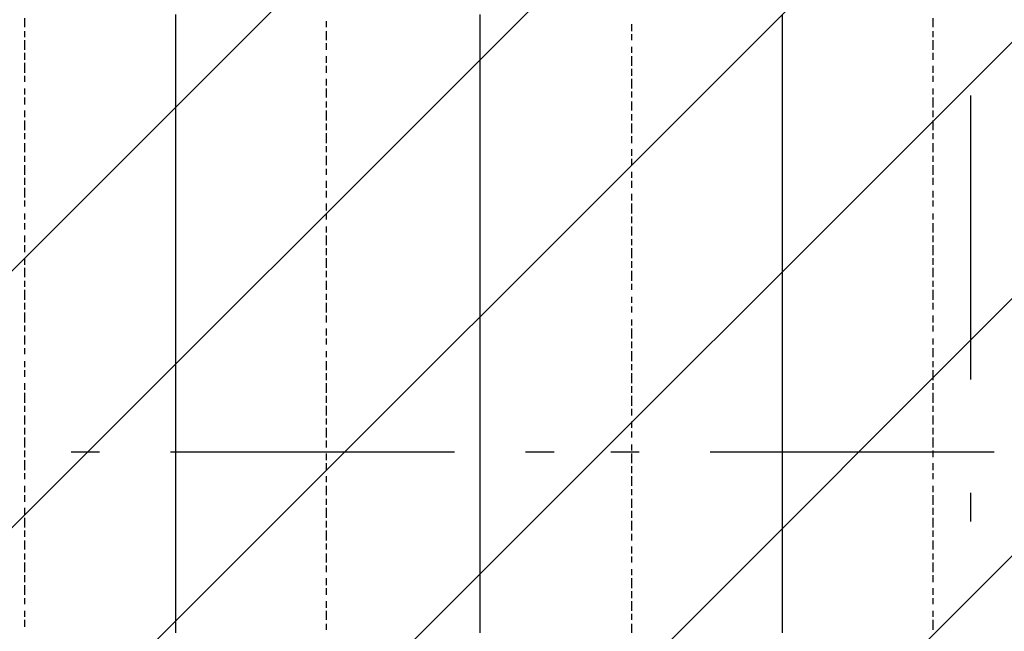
# Model space of a CAD drawing. Extents: x 997 to 109698, y 921 to 94021.
# Tile 351 of 656: x 7230 to 8530, y 52470 to 53278. Entities that reach past the tile are written whole.
import ezdxf

# ---------------------------------------------------------------- set-up
doc = ezdxf.new("R2010")
doc.units = 0
doc.header["$MEASUREMENT"] = 0
for name, color, linetype in [('12', 7, 'CONTINUOUS'), ('28', 7, 'CONTINUOUS'), ('40', 7, 'CONTINUOUS')]:
    doc.layers.add(name, color=color, linetype=linetype)

msp = doc.modelspace()

# ---------------------------------------------------------------- linework, layer by layer
at = {"layer": '12', "color": 1}
for p, q in [((7236.630503, 53267.563401), (7236.630503, 53279.563401)), ((7634.630503, 53267.563401), (7634.630503, 53275.563401)), ((8435.630503, 53267.563401), (8435.630503, 53279.563401)), ((7236.630503, 53254.563401), (7236.630503, 53262.563401)), ((7634.630503, 53250.563401), (7634.630503, 53262.563401)), ((8037.630503, 53262.563401), (8037.630503, 53271.563401)), ((8435.630503, 53254.563401), (8435.630503, 53262.563401)), ((7236.630503, 53237.563401), (7236.630503, 53250.563401)), ((8037.630503, 53250.563401), (8037.630503, 53258.563401)), ((8435.630503, 53237.563401), (8435.630503, 53250.563401)), ((7634.630503, 53237.563401), (7634.630503, 53246.563401)), ((8037.630503, 53233.563401), (8037.630503, 53241.563401)), ((7236.630503, 53224.563401), (7236.630503, 53233.563401)), ((7634.630503, 53220.563401), (7634.630503, 53229.563401)), ((8037.630503, 53216.563401), (8037.630503, 53229.563401)), ((8435.630503, 53224.563401), (8435.630503, 53233.563401)), ((7236.630503, 53207.563401), (7236.630503, 53220.563401)), ((7634.630503, 53207.563401), (7634.630503, 53216.563401)), ((8037.630503, 53203.563401), (8037.630503, 53212.563401)), ((8435.630503, 53207.563401), (8435.630503, 53216.563401)), ((7236.630503, 53195.563401), (7236.630503, 53203.563401)), ((7634.630503, 53190.563401), (7634.630503, 53199.563401)), ((8037.630503, 53186.563401), (8037.630503, 53199.563401)), ((8435.630503, 53195.563401), (8435.630503, 53203.563401)), ((7236.630503, 53178.563401), (7236.630503, 53186.563401)), ((7634.630503, 53174.563401), (7634.630503, 53186.563401)), ((8435.630503, 53178.563401), (8435.630503, 53186.563401)), ((7236.630503, 53165.563401), (7236.630503, 53174.563401)), ((8037.630503, 53174.563401), (8037.630503, 53182.563401)), ((8435.630503, 53161.563401), (8435.630503, 53174.563401)), ((7236.630503, 53148.563401), (7236.630503, 53157.563401)), ((7634.630503, 53161.563401), (7634.630503, 53169.563401)), ((7634.630503, 53144.563401), (7634.630503, 53157.563401)), ((8037.630503, 53157.563401), (8037.630503, 53169.563401)), ((8435.630503, 53148.563401), (8435.630503, 53157.563401)), ((7236.630503, 53131.563401), (7236.630503, 53144.563401)), ((8037.630503, 53144.563401), (8037.630503, 53152.563401)), ((8435.630503, 53131.563401), (8435.630503, 53144.563401)), ((7634.630503, 53131.563401), (7634.630503, 53140.563401)), ((8037.630503, 53127.563401), (8037.630503, 53140.563401)), ((7236.630503, 53119.563401), (7236.630503, 53127.563401)), ((7634.630503, 53114.563401), (7634.630503, 53127.563401)), ((8037.630503, 53114.563401), (8037.630503, 53123.563401)), ((8435.630503, 53119.563401), (8435.630503, 53127.563401)), ((7236.630503, 53102.563401), (7236.630503, 53114.563401)), ((7634.630503, 53102.563401), (7634.630503, 53110.563401)), ((8037.630503, 53097.563401), (8037.630503, 53106.563401)), ((8435.630503, 53102.563401), (8435.630503, 53114.563401)), ((7236.630503, 53089.563401), (7236.630503, 53097.563401)), ((7634.630503, 53085.563401), (7634.630503, 53097.563401)), ((8037.630503, 53085.563401), (8037.630503, 53093.563401)), ((8435.630503, 53089.563401), (8435.630503, 53097.563401)), ((7236.630503, 53072.563401), (7236.630503, 53085.563401)), ((7634.630503, 53072.563401), (7634.630503, 53080.563401)), ((8435.630503, 53072.563401), (8435.630503, 53085.563401)), ((7236.630503, 53059.563401), (7236.630503, 53068.563401)), ((8037.630503, 53068.563401), (8037.630503, 53076.563401)), ((8435.630503, 53059.563401), (8435.630503, 53068.563401)), ((7236.630503, 53042.563401), (7236.630503, 53055.563401)), ((7634.630503, 53055.563401), (7634.630503, 53064.563401)), ((8037.630503, 53055.563401), (8037.630503, 53064.563401)), ((7634.630503, 53042.563401), (7634.630503, 53051.563401)), ((8037.630503, 53038.563401), (8037.630503, 53047.563401)), ((8435.630503, 53042.563401), (8435.630503, 53051.563401)), ((7236.630503, 53030.563401), (7236.630503, 53038.563401)), ((7634.630503, 53025.563401), (7634.630503, 53034.563401)), ((8037.630503, 53021.563401), (8037.630503, 53034.563401)), ((8435.630503, 53030.563401), (8435.630503, 53038.563401)), ((7236.630503, 53013.563401), (7236.630503, 53021.563401)), ((7634.630503, 53013.563401), (7634.630503, 53021.563401)), ((8037.630503, 53008.563401), (8037.630503, 53017.563401)), ((8435.630503, 53013.563401), (8435.630503, 53021.563401)), ((7236.630503, 53000.563401), (7236.630503, 53008.563401)), ((7634.630503, 52996.563401), (7634.630503, 53004.563401)), ((8037.630503, 52992.563401), (8037.630503, 53004.563401)), ((8435.630503, 52996.563401), (8435.630503, 53008.563401)), ((7236.630503, 52983.563401), (7236.630503, 52992.563401)), ((7634.630503, 52979.563401), (7634.630503, 52992.563401)), ((8435.630503, 52983.563401), (8435.630503, 52992.563401)), ((7236.630503, 52970.563401), (7236.630503, 52979.563401)), ((7634.630503, 52966.563401), (7634.630503, 52975.563401)), ((8037.630503, 52979.563401), (8037.630503, 52987.563401)), ((8037.630503, 52962.563401), (8037.630503, 52975.563401)), ((8435.630503, 52966.563401), (8435.630503, 52979.563401)), ((7236.630503, 52953.563401), (7236.630503, 52962.563401)), ((7634.630503, 52949.563401), (7634.630503, 52962.563401)), ((8435.630503, 52953.563401), (8435.630503, 52962.563401)), ((7236.630503, 52937.563401), (7236.630503, 52949.563401)), ((8037.630503, 52949.563401), (8037.630503, 52958.563401)), ((8435.630503, 52937.563401), (8435.630503, 52949.563401)), ((7634.630503, 52937.563401), (7634.630503, 52945.563401)), ((8037.630503, 52932.563401), (8037.630503, 52945.563401)), ((7236.630503, 52924.563401), (7236.630503, 52932.563401)), ((7634.630503, 52920.563401), (7634.630503, 52932.563401)), ((8037.630503, 52920.563401), (8037.630503, 52928.563401)), ((8435.630503, 52924.563401), (8435.630503, 52932.563401)), ((7236.630503, 52907.563401), (7236.630503, 52920.563401)), ((7634.630503, 52907.563401), (7634.630503, 52915.563401)), ((8037.630503, 52903.563401), (8037.630503, 52911.563401)), ((8435.630503, 52907.563401), (8435.630503, 52920.563401)), ((7236.630503, 52894.563401), (7236.630503, 52903.563401)), ((7634.630503, 52890.563401), (7634.630503, 52903.563401)), ((8037.630503, 52890.563401), (8037.630503, 52898.563401)), ((8435.630503, 52894.563401), (8435.630503, 52903.563401)), ((7236.630503, 52877.563401), (7236.630503, 52890.563401)), ((7634.630503, 52877.563401), (7634.630503, 52886.563401)), ((8435.630503, 52877.563401), (8435.630503, 52886.563401)), ((7236.630503, 52865.563401), (7236.630503, 52873.563401)), ((8037.630503, 52873.563401), (8037.630503, 52881.563401)), ((8435.630503, 52865.563401), (8435.630503, 52873.563401)), ((7236.630503, 52848.563401), (7236.630503, 52860.563401)), ((7634.630503, 52860.563401), (7634.630503, 52869.563401)), ((8037.630503, 52856.563401), (8037.630503, 52869.563401)), ((7634.630503, 52848.563401), (7634.630503, 52856.563401)), ((8037.630503, 52843.563401), (8037.630503, 52852.563401)), ((8435.630503, 52848.563401), (8435.630503, 52856.563401)), ((7236.630503, 52835.563401), (7236.630503, 52843.563401)), ((7634.630503, 52831.563401), (7634.630503, 52839.563401)), ((8037.630503, 52826.563401), (8037.630503, 52839.563401)), ((8435.630503, 52831.563401), (8435.630503, 52843.563401)), ((7236.630503, 52818.563401), (7236.630503, 52826.563401)), ((7634.630503, 52814.563401), (7634.630503, 52826.563401)), ((8037.630503, 52814.563401), (8037.630503, 52822.563401)), ((8435.630503, 52818.563401), (8435.630503, 52826.563401)), ((7236.630503, 52805.563401), (7236.630503, 52814.563401)), ((7634.630503, 52801.563401), (7634.630503, 52810.563401)), ((8037.630503, 52797.563401), (8037.630503, 52810.563401)), ((8435.630503, 52801.563401), (8435.630503, 52814.563401)), ((7236.630503, 52788.563401), (7236.630503, 52797.563401)), ((7634.630503, 52784.563401), (7634.630503, 52797.563401)), ((8037.630503, 52784.563401), (8037.630503, 52793.563401)), ((8435.630503, 52788.563401), (8435.630503, 52797.563401)), ((7236.630503, 52771.563401), (7236.630503, 52784.563401)), ((7634.630503, 52771.563401), (7634.630503, 52780.563401)), ((8037.630503, 52767.563401), (8037.630503, 52780.563401)), ((8435.630503, 52771.563401), (8435.630503, 52784.563401)), ((7236.630503, 52759.563401), (7236.630503, 52767.563401)), ((7634.630503, 52754.563401), (7634.630503, 52767.563401)), ((8435.630503, 52759.563401), (8435.630503, 52767.563401)), ((7236.630503, 52742.563401), (7236.630503, 52754.563401)), ((8037.630503, 52754.563401), (8037.630503, 52763.563401)), ((8435.630503, 52742.563401), (8435.630503, 52754.563401)), ((7634.630503, 52742.563401), (7634.630503, 52750.563401)), ((8037.630503, 52738.563401), (8037.630503, 52746.563401)), ((7236.630503, 52729.563401), (7236.630503, 52738.563401)), ((7634.630503, 52725.563401), (7634.630503, 52738.563401)), ((8037.630503, 52725.563401), (8037.630503, 52733.563401)), ((8435.630503, 52729.563401), (8435.630503, 52738.563401)), ((7236.630503, 52712.563401), (7236.630503, 52725.563401)), ((7634.630503, 52712.563401), (7634.630503, 52721.563401)), ((8037.630503, 52708.563401), (8037.630503, 52716.563401)), ((8435.630503, 52712.563401), (8435.630503, 52725.563401)), ((7236.630503, 52699.563401), (7236.630503, 52708.563401)), ((7634.630503, 52695.563401), (7634.630503, 52704.563401)), ((8037.630503, 52691.563401), (8037.630503, 52704.563401)), ((8435.630503, 52699.563401), (8435.630503, 52708.563401)), ((7236.630503, 52682.563401), (7236.630503, 52695.563401)), ((7634.630503, 52682.563401), (7634.630503, 52691.563401)), ((8435.630503, 52682.563401), (8435.630503, 52691.563401)), ((7236.630503, 52670.563401), (7236.630503, 52678.563401)), ((8037.630503, 52678.563401), (8037.630503, 52687.563401)), ((8435.630503, 52670.563401), (8435.630503, 52678.563401)), ((7634.630503, 52666.563401), (7634.630503, 52674.563401)), ((8037.630503, 52661.563401), (8037.630503, 52674.563401)), ((7236.630503, 52653.563401), (7236.630503, 52661.563401)), ((7634.630503, 52649.563401), (7634.630503, 52661.563401)), ((8037.630503, 52649.563401), (8037.630503, 52657.563401)), ((8435.630503, 52653.563401), (8435.630503, 52661.563401)), ((7236.630503, 52640.563401), (7236.630503, 52649.563401)), ((7634.630503, 52636.563401), (7634.630503, 52644.563401)), ((8037.630503, 52632.563401), (8037.630503, 52644.563401)), ((8435.630503, 52636.563401), (8435.630503, 52649.563401)), ((7236.630503, 52623.563401), (7236.630503, 52632.563401)), ((7634.630503, 52619.563401), (7634.630503, 52632.563401)), ((8037.630503, 52619.563401), (8037.630503, 52628.563401)), ((8435.630503, 52623.563401), (8435.630503, 52632.563401)), ((7236.630503, 52606.563401), (7236.630503, 52619.563401)), ((7634.630503, 52606.563401), (7634.630503, 52615.563401)), ((8037.630503, 52602.563401), (8037.630503, 52615.563401)), ((8435.630503, 52606.563401), (8435.630503, 52619.563401)), ((7236.630503, 52594.563401), (7236.630503, 52602.563401)), ((7634.630503, 52589.563401), (7634.630503, 52602.563401)), ((8037.630503, 52589.563401), (8037.630503, 52598.563401)), ((8435.630503, 52594.563401), (8435.630503, 52602.563401)), ((7236.630503, 52577.563401), (7236.630503, 52589.563401)), ((7634.630503, 52577.563401), (7634.630503, 52585.563401)), ((8435.630503, 52577.563401), (8435.630503, 52589.563401)), ((7236.630503, 52564.563401), (7236.630503, 52572.563401)), ((7634.630503, 52560.563401), (7634.630503, 52572.563401)), ((8037.630503, 52572.563401), (8037.630503, 52581.563401)), ((8435.630503, 52564.563401), (8435.630503, 52572.563401)), ((7236.630503, 52547.563401), (7236.630503, 52560.563401)), ((8037.630503, 52560.563401), (8037.630503, 52568.563401)), ((8435.630503, 52547.563401), (8435.630503, 52560.563401)), ((7634.630503, 52547.563401), (7634.630503, 52556.563401)), ((8037.630503, 52543.563401), (8037.630503, 52551.563401)), ((7236.630503, 52534.563401), (7236.630503, 52543.563401)), ((7634.630503, 52530.563401), (7634.630503, 52539.563401)), ((8037.630503, 52526.563401), (8037.630503, 52539.563401)), ((8435.630503, 52534.563401), (8435.630503, 52543.563401)), ((7236.630503, 52517.563401), (7236.630503, 52530.563401)), ((7634.630503, 52517.563401), (7634.630503, 52526.563401)), ((8037.630503, 52513.563401), (8037.630503, 52522.563401)), ((8435.630503, 52517.563401), (8435.630503, 52526.563401)), ((7236.630503, 52505.563401), (7236.630503, 52513.563401)), ((7634.630503, 52500.563401), (7634.630503, 52509.563401)), ((8037.630503, 52496.563401), (8037.630503, 52509.563401)), ((8435.630503, 52505.563401), (8435.630503, 52513.563401)), ((7236.630503, 52488.563401), (7236.630503, 52496.563401)), ((7634.630503, 52484.563401), (7634.630503, 52496.563401)), ((8435.630503, 52488.563401), (8435.630503, 52496.563401)), ((7236.630503, 52475.563401), (7236.630503, 52484.563401)), ((8037.630503, 52484.563401), (8037.630503, 52492.563401)), ((8435.630503, 52471.563401), (8435.630503, 52484.563401)), ((7634.630503, 52471.563401), (7634.630503, 52479.563401)), ((8037.630503, 52467.563401), (8037.630503, 52479.563401))]:
    msp.add_line(p, q, dxfattribs=at)
at = {"layer": '12', "color": 5}
for p, q in [((7435.630503, 53275.563401), (7435.630503, 53284.563401)), ((7435.630503, 53267.563401), (7435.630503, 53275.563401)), ((7837.630503, 53275.563401), (7837.630503, 53284.563401)), ((7837.630503, 53267.563401), (7837.630503, 53275.563401)), ((8236.630503, 53275.563401), (8236.630503, 53284.563401)), ((8236.630503, 53267.563401), (8236.630503, 53275.563401)), ((7435.630503, 53254.563401), (7435.630503, 53267.563401)), ((7837.630503, 53254.563401), (7837.630503, 53267.563401)), ((8236.630503, 53254.563401), (8236.630503, 53267.563401)), ((7435.630503, 53246.563401), (7435.630503, 53254.563401)), ((7837.630503, 53246.563401), (7837.630503, 53254.563401)), ((8236.630503, 53246.563401), (8236.630503, 53254.563401)), ((7435.630503, 53237.563401), (7435.630503, 53246.563401)), ((7435.630503, 53224.563401), (7435.630503, 53237.563401)), ((7837.630503, 53237.563401), (7837.630503, 53246.563401)), ((7837.630503, 53224.563401), (7837.630503, 53237.563401)), ((8236.630503, 53237.563401), (8236.630503, 53246.563401)), ((8236.630503, 53224.563401), (8236.630503, 53237.563401)), ((7435.630503, 53216.563401), (7435.630503, 53224.563401)), ((7837.630503, 53216.563401), (7837.630503, 53224.563401)), ((8236.630503, 53216.563401), (8236.630503, 53224.563401)), ((7435.630503, 53207.563401), (7435.630503, 53216.563401)), ((7837.630503, 53207.563401), (7837.630503, 53216.563401)), ((8236.630503, 53207.563401), (8236.630503, 53216.563401)), ((7435.630503, 53195.563401), (7435.630503, 53207.563401)), ((7837.630503, 53195.563401), (7837.630503, 53207.563401)), ((8236.630503, 53195.563401), (8236.630503, 53207.563401)), ((7435.630503, 53186.563401), (7435.630503, 53195.563401)), ((7435.630503, 53174.563401), (7435.630503, 53186.563401)), ((7837.630503, 53186.563401), (7837.630503, 53195.563401)), ((7837.630503, 53174.563401), (7837.630503, 53186.563401)), ((8236.630503, 53186.563401), (8236.630503, 53195.563401)), ((8236.630503, 53174.563401), (8236.630503, 53186.563401)), ((7435.630503, 53165.563401), (7435.630503, 53174.563401)), ((7837.630503, 53165.563401), (7837.630503, 53174.563401)), ((8236.630503, 53165.563401), (8236.630503, 53174.563401)), ((7435.630503, 53157.563401), (7435.630503, 53165.563401)), ((7435.630503, 53144.563401), (7435.630503, 53157.563401)), ((7837.630503, 53157.563401), (7837.630503, 53165.563401)), ((7837.630503, 53144.563401), (7837.630503, 53157.563401)), ((8236.630503, 53157.563401), (8236.630503, 53165.563401)), ((8236.630503, 53144.563401), (8236.630503, 53157.563401)), ((7435.630503, 53136.563401), (7435.630503, 53144.563401)), ((7837.630503, 53136.563401), (7837.630503, 53144.563401)), ((8236.630503, 53136.563401), (8236.630503, 53144.563401)), ((7435.630503, 53127.563401), (7435.630503, 53136.563401)), ((7837.630503, 53127.563401), (7837.630503, 53136.563401)), ((8236.630503, 53127.563401), (8236.630503, 53136.563401)), ((7435.630503, 53114.563401), (7435.630503, 53127.563401)), ((7837.630503, 53114.563401), (7837.630503, 53127.563401)), ((8236.630503, 53114.563401), (8236.630503, 53127.563401)), ((7435.630503, 53106.563401), (7435.630503, 53114.563401)), ((7435.630503, 53097.563401), (7435.630503, 53106.563401)), ((7837.630503, 53106.563401), (7837.630503, 53114.563401)), ((7837.630503, 53097.563401), (7837.630503, 53106.563401)), ((8236.630503, 53106.563401), (8236.630503, 53114.563401)), ((8236.630503, 53097.563401), (8236.630503, 53106.563401)), ((7435.630503, 53085.563401), (7435.630503, 53097.563401)), ((7837.630503, 53085.563401), (7837.630503, 53097.563401)), ((8236.630503, 53085.563401), (8236.630503, 53097.563401)), ((7435.630503, 53076.563401), (7435.630503, 53085.563401)), ((7837.630503, 53076.563401), (7837.630503, 53085.563401)), ((8236.630503, 53076.563401), (8236.630503, 53085.563401)), ((7435.630503, 53068.563401), (7435.630503, 53076.563401)), ((7435.630503, 53055.563401), (7435.630503, 53068.563401)), ((7837.630503, 53064.563401), (7837.630503, 53076.563401)), ((8236.630503, 53064.563401), (8236.630503, 53076.563401)), ((7435.630503, 53047.563401), (7435.630503, 53055.563401)), ((7837.630503, 53055.563401), (7837.630503, 53064.563401)), ((7837.630503, 53047.563401), (7837.630503, 53055.563401)), ((8236.630503, 53055.563401), (8236.630503, 53064.563401)), ((8236.630503, 53047.563401), (8236.630503, 53055.563401)), ((7435.630503, 53034.563401), (7435.630503, 53047.563401)), ((7837.630503, 53034.563401), (7837.630503, 53047.563401)), ((8236.630503, 53034.563401), (8236.630503, 53047.563401)), ((7435.630503, 53025.563401), (7435.630503, 53034.563401)), ((7837.630503, 53025.563401), (7837.630503, 53034.563401)), ((8236.630503, 53025.563401), (8236.630503, 53034.563401)), ((7435.630503, 53017.563401), (7435.630503, 53025.563401)), ((7435.630503, 53004.563401), (7435.630503, 53017.563401)), ((7837.630503, 53017.563401), (7837.630503, 53025.563401)), ((7837.630503, 53004.563401), (7837.630503, 53017.563401)), ((8236.630503, 53017.563401), (8236.630503, 53025.563401)), ((8236.630503, 53004.563401), (8236.630503, 53017.563401)), ((7435.630503, 52996.563401), (7435.630503, 53004.563401)), ((7837.630503, 52996.563401), (7837.630503, 53004.563401)), ((8236.630503, 52996.563401), (8236.630503, 53004.563401)), ((7435.630503, 52987.563401), (7435.630503, 52996.563401)), ((7837.630503, 52987.563401), (7837.630503, 52996.563401)), ((8236.630503, 52987.563401), (8236.630503, 52996.563401)), ((7435.630503, 52975.563401), (7435.630503, 52987.563401)), ((7435.630503, 52966.563401), (7435.630503, 52975.563401)), ((7837.630503, 52975.563401), (7837.630503, 52987.563401)), ((7837.630503, 52966.563401), (7837.630503, 52975.563401)), ((8236.630503, 52975.563401), (8236.630503, 52987.563401)), ((8236.630503, 52966.563401), (8236.630503, 52975.563401)), ((7435.630503, 52958.563401), (7435.630503, 52966.563401)), ((7837.630503, 52953.563401), (7837.630503, 52966.563401)), ((8236.630503, 52953.563401), (8236.630503, 52966.563401)), ((7435.630503, 52945.563401), (7435.630503, 52958.563401)), ((7837.630503, 52945.563401), (7837.630503, 52953.563401)), ((8236.630503, 52945.563401), (8236.630503, 52953.563401)), ((7435.630503, 52937.563401), (7435.630503, 52945.563401)), ((7435.630503, 52924.563401), (7435.630503, 52937.563401)), ((7837.630503, 52937.563401), (7837.630503, 52945.563401)), ((7837.630503, 52924.563401), (7837.630503, 52937.563401)), ((8236.630503, 52937.563401), (8236.630503, 52945.563401)), ((8236.630503, 52924.563401), (8236.630503, 52937.563401)), ((7435.630503, 52915.563401), (7435.630503, 52924.563401)), ((7837.630503, 52915.563401), (7837.630503, 52924.563401)), ((8236.630503, 52915.563401), (8236.630503, 52924.563401)), ((7435.630503, 52907.563401), (7435.630503, 52915.563401)), ((7837.630503, 52907.563401), (7837.630503, 52915.563401)), ((8236.630503, 52907.563401), (8236.630503, 52915.563401)), ((7435.630503, 52894.563401), (7435.630503, 52907.563401)), ((7837.630503, 52894.563401), (7837.630503, 52907.563401)), ((8236.630503, 52894.563401), (8236.630503, 52907.563401)), ((7435.630503, 52886.563401), (7435.630503, 52894.563401)), ((7435.630503, 52877.563401), (7435.630503, 52886.563401)), ((7837.630503, 52886.563401), (7837.630503, 52894.563401)), ((7837.630503, 52877.563401), (7837.630503, 52886.563401)), ((8236.630503, 52886.563401), (8236.630503, 52894.563401)), ((8236.630503, 52877.563401), (8236.630503, 52886.563401)), ((7435.630503, 52865.563401), (7435.630503, 52877.563401)), ((7837.630503, 52865.563401), (7837.630503, 52877.563401)), ((8236.630503, 52865.563401), (8236.630503, 52877.563401)), ((7435.630503, 52856.563401), (7435.630503, 52865.563401)), ((7837.630503, 52856.563401), (7837.630503, 52865.563401)), ((8236.630503, 52856.563401), (8236.630503, 52865.563401)), ((7435.630503, 52848.563401), (7435.630503, 52856.563401)), ((7435.630503, 52835.563401), (7435.630503, 52848.563401)), ((7837.630503, 52848.563401), (7837.630503, 52856.563401)), ((7837.630503, 52835.563401), (7837.630503, 52848.563401)), ((8236.630503, 52843.563401), (8236.630503, 52856.563401)), ((7435.630503, 52826.563401), (7435.630503, 52835.563401)), ((7837.630503, 52826.563401), (7837.630503, 52835.563401)), ((8236.630503, 52835.563401), (8236.630503, 52843.563401)), ((8236.630503, 52826.563401), (8236.630503, 52835.563401)), ((7435.630503, 52814.563401), (7435.630503, 52826.563401)), ((7837.630503, 52814.563401), (7837.630503, 52826.563401)), ((8236.630503, 52814.563401), (8236.630503, 52826.563401)), ((7435.630503, 52805.563401), (7435.630503, 52814.563401)), ((7837.630503, 52805.563401), (7837.630503, 52814.563401)), ((8236.630503, 52805.563401), (8236.630503, 52814.563401)), ((7435.630503, 52797.563401), (7435.630503, 52805.563401)), ((7435.630503, 52784.563401), (7435.630503, 52797.563401)), ((7837.630503, 52797.563401), (7837.630503, 52805.563401)), ((7837.630503, 52784.563401), (7837.630503, 52797.563401)), ((8236.630503, 52797.563401), (8236.630503, 52805.563401)), ((8236.630503, 52784.563401), (8236.630503, 52797.563401)), ((7435.630503, 52776.563401), (7435.630503, 52784.563401)), ((7837.630503, 52776.563401), (7837.630503, 52784.563401)), ((8236.630503, 52776.563401), (8236.630503, 52784.563401)), ((7435.630503, 52767.563401), (7435.630503, 52776.563401)), ((7435.630503, 52754.563401), (7435.630503, 52767.563401)), ((7837.630503, 52767.563401), (7837.630503, 52776.563401)), ((7837.630503, 52754.563401), (7837.630503, 52767.563401)), ((8236.630503, 52767.563401), (8236.630503, 52776.563401)), ((8236.630503, 52754.563401), (8236.630503, 52767.563401)), ((7435.630503, 52746.563401), (7435.630503, 52754.563401)), ((7837.630503, 52746.563401), (7837.630503, 52754.563401)), ((8236.630503, 52746.563401), (8236.630503, 52754.563401)), ((7435.630503, 52738.563401), (7435.630503, 52746.563401)), ((7837.630503, 52738.563401), (7837.630503, 52746.563401)), ((8236.630503, 52733.563401), (8236.630503, 52746.563401)), ((7435.630503, 52725.563401), (7435.630503, 52738.563401)), ((7837.630503, 52725.563401), (7837.630503, 52738.563401)), ((8236.630503, 52725.563401), (8236.630503, 52733.563401)), ((7435.630503, 52716.563401), (7435.630503, 52725.563401)), ((7435.630503, 52704.563401), (7435.630503, 52716.563401)), ((7837.630503, 52716.563401), (7837.630503, 52725.563401)), ((7837.630503, 52704.563401), (7837.630503, 52716.563401)), ((8236.630503, 52716.563401), (8236.630503, 52725.563401)), ((8236.630503, 52704.563401), (8236.630503, 52716.563401)), ((7435.630503, 52695.563401), (7435.630503, 52704.563401)), ((7837.630503, 52695.563401), (7837.630503, 52704.563401)), ((8236.630503, 52695.563401), (8236.630503, 52704.563401)), ((7435.630503, 52687.563401), (7435.630503, 52695.563401)), ((7837.630503, 52687.563401), (7837.630503, 52695.563401)), ((8236.630503, 52687.563401), (8236.630503, 52695.563401)), ((7435.630503, 52674.563401), (7435.630503, 52687.563401)), ((7837.630503, 52674.563401), (7837.630503, 52687.563401)), ((8236.630503, 52674.563401), (8236.630503, 52687.563401)), ((7435.630503, 52666.563401), (7435.630503, 52674.563401)), ((7435.630503, 52657.563401), (7435.630503, 52666.563401)), ((7837.630503, 52666.563401), (7837.630503, 52674.563401)), ((7837.630503, 52657.563401), (7837.630503, 52666.563401)), ((8236.630503, 52666.563401), (8236.630503, 52674.563401)), ((8236.630503, 52657.563401), (8236.630503, 52666.563401)), ((7435.630503, 52644.563401), (7435.630503, 52657.563401)), ((7837.630503, 52644.563401), (7837.630503, 52657.563401)), ((8236.630503, 52644.563401), (8236.630503, 52657.563401)), ((7435.630503, 52636.563401), (7435.630503, 52644.563401)), ((7837.630503, 52636.563401), (7837.630503, 52644.563401)), ((8236.630503, 52636.563401), (8236.630503, 52644.563401)), ((7435.630503, 52628.563401), (7435.630503, 52636.563401)), ((7435.630503, 52615.563401), (7435.630503, 52628.563401)), ((7837.630503, 52628.563401), (7837.630503, 52636.563401)), ((7837.630503, 52615.563401), (7837.630503, 52628.563401)), ((8236.630503, 52628.563401), (8236.630503, 52636.563401)), ((8236.630503, 52615.563401), (8236.630503, 52628.563401)), ((7435.630503, 52606.563401), (7435.630503, 52615.563401)), ((7837.630503, 52606.563401), (7837.630503, 52615.563401)), ((8236.630503, 52606.563401), (8236.630503, 52615.563401)), ((7435.630503, 52594.563401), (7435.630503, 52606.563401)), ((7837.630503, 52594.563401), (7837.630503, 52606.563401)), ((8236.630503, 52594.563401), (8236.630503, 52606.563401)), ((7435.630503, 52585.563401), (7435.630503, 52594.563401)), ((7435.630503, 52577.563401), (7435.630503, 52585.563401)), ((7837.630503, 52585.563401), (7837.630503, 52594.563401)), ((7837.630503, 52577.563401), (7837.630503, 52585.563401)), ((8236.630503, 52585.563401), (8236.630503, 52594.563401)), ((8236.630503, 52577.563401), (8236.630503, 52585.563401)), ((7435.630503, 52564.563401), (7435.630503, 52577.563401)), ((7837.630503, 52564.563401), (7837.630503, 52577.563401)), ((8236.630503, 52564.563401), (8236.630503, 52577.563401)), ((7435.630503, 52556.563401), (7435.630503, 52564.563401)), ((7837.630503, 52556.563401), (7837.630503, 52564.563401)), ((8236.630503, 52556.563401), (8236.630503, 52564.563401)), ((7435.630503, 52547.563401), (7435.630503, 52556.563401)), ((7435.630503, 52534.563401), (7435.630503, 52547.563401)), ((7837.630503, 52547.563401), (7837.630503, 52556.563401)), ((7837.630503, 52534.563401), (7837.630503, 52547.563401)), ((8236.630503, 52547.563401), (8236.630503, 52556.563401)), ((8236.630503, 52534.563401), (8236.630503, 52547.563401)), ((7435.630503, 52526.563401), (7435.630503, 52534.563401)), ((7837.630503, 52526.563401), (7837.630503, 52534.563401)), ((8236.630503, 52526.563401), (8236.630503, 52534.563401)), ((7435.630503, 52517.563401), (7435.630503, 52526.563401)), ((7837.630503, 52517.563401), (7837.630503, 52526.563401)), ((8236.630503, 52517.563401), (8236.630503, 52526.563401)), ((7435.630503, 52505.563401), (7435.630503, 52517.563401)), ((7837.630503, 52505.563401), (7837.630503, 52517.563401)), ((8236.630503, 52505.563401), (8236.630503, 52517.563401)), ((7435.630503, 52496.563401), (7435.630503, 52505.563401)), ((7435.630503, 52488.563401), (7435.630503, 52496.563401)), ((7837.630503, 52496.563401), (7837.630503, 52505.563401)), ((7837.630503, 52484.563401), (7837.630503, 52496.563401)), ((8236.630503, 52496.563401), (8236.630503, 52505.563401)), ((8236.630503, 52484.563401), (8236.630503, 52496.563401)), ((7435.630503, 52475.563401), (7435.630503, 52488.563401)), ((7837.630503, 52475.563401), (7837.630503, 52484.563401)), ((8236.630503, 52475.563401), (8236.630503, 52484.563401)), ((7435.630503, 52467.563401), (7435.630503, 52475.563401)), ((7837.630503, 52467.563401), (7837.630503, 52475.563401)), ((8236.630503, 52467.563401), (8236.630503, 52475.563401))]:
    msp.add_line(p, q, dxfattribs=at)
at = {"layer": '28', "color": 2}
for p, q in [((12959.473764, 58685.955237), (6572.636205, 52299.117678)), ((13298.885019, 58685.955237), (6572.636205, 51959.706423)), ((13638.296274, 58685.955237), (6572.636205, 51620.295168)), ((13977.707529, 58685.955237), (6572.636205, 51280.883913)), ((14317.118784, 58685.955237), (6572.636205, 50941.472658)), ((14656.530039, 58685.955237), (6572.636205, 50602.061403))]:
    msp.add_line(p, q, dxfattribs=at)
at = {"layer": '28', "color": 4}
msp.add_line((8485.630503, 52802.313401), (8485.630503, 53177.313401), dxfattribs=at)
at = {"layer": '28', "color": 4, "linetype": 'Continuous'}
msp.add_line((8485.630503, 52614.813401), (8485.630503, 52652.313401), dxfattribs=at)
at = {"layer": '40', "color": 8, "linetype": 'Continuous'}
for p, q in [((7297.636205, 52706.826102), (7335.136205, 52706.826102)), ((7428.886205, 52706.826102), (7803.886205, 52706.826102)), ((7897.636205, 52706.826102), (7935.136205, 52706.826102)), ((8010.136205, 52706.826102), (8047.636205, 52706.826102)), ((8141.386205, 52706.826102), (8516.386205, 52706.826102))]:
    msp.add_line(p, q, dxfattribs=at)

doc.saveas('drawing.dxf')
